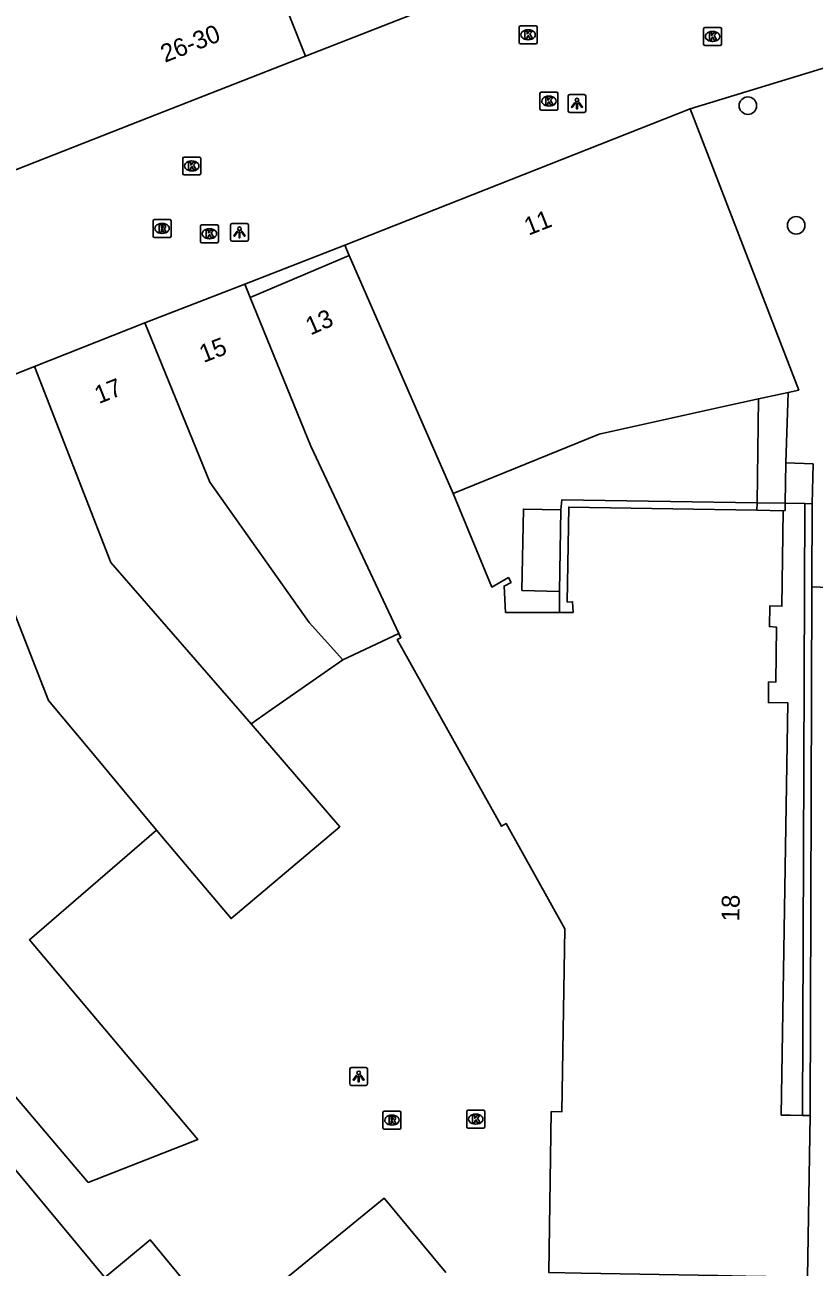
# Model space of a CAD drawing. Extents: x 161087 to 161922, y 382574 to 383873.
# Drawn here: x 161533.1 to 161577.2, y 383505 to 383574.3 of the extents above; entities that cross this region are included whole.
import ezdxf

# ---------------------------------------------------------------- set-up
doc = ezdxf.new("R2010")
doc.units = 0
for name, color, linetype in [('IMGEO_Boom', 7, 'Continuous'), ('IMGEO_Erf', 7, 'Continuous'), ('IMGEO_Hek', 7, 'Continuous'), ('IMGEO_Kolk', 7, 'Continuous'), ('IMGEO_Lichtpunt', 7, 'Continuous'), ('IMGEO_Pand', 7, 'Continuous'), ('IMGEO_Pand_nummerreeks', 7, 'Continuous'), ('IMGEO_Pand_overbouw', 7, 'Continuous'), ('IMGEO_Rioolput', 7, 'Continuous'), ('IMGEO_Voetgangersgebied_open', 7, 'Continuous'), ('IMGEO_Voetpad_open', 7, 'Continuous')]:
    doc.layers.add(name, color=color, linetype=linetype)

msp = doc.modelspace()

# ---------------------------------------------------------------- linework, layer by layer
at = {"layer": 'IMGEO_Boom'}
for centre in [(161573.484, 383569.813), (161576.18, 383563.133)]:
    msp.add_circle(centre, 0.489, dxfattribs=at)
at = {"layer": 'IMGEO_Erf'}
msp.add_lwpolyline([(161556.612, 383504.667), (161553.16, 383508.816), (161544.198, 383501.497)], dxfattribs=at)
at = {"layer": 'IMGEO_Hek'}
for points in [[(161574.084, 383553.442), (161573.993, 383547.638)], [(161573.993, 383547.638), (161573.986, 383547.221)]]:
    msp.add_lwpolyline(points, dxfattribs=at)
at = {"layer": 'IMGEO_Kolk'}
for p, q in [((161560.705, 383573.348), (161560.705, 383574.2)), ((161560.78, 383574.274), (161561.632, 383574.274)), ((161561.193, 383574.054), (161561.218, 383574.054)), ((161561.706, 383574.2), (161561.706, 383573.348)), ((161571.009, 383573.254), (161571.009, 383574.106)), ((161571.084, 383574.18), (161571.936, 383574.18)), ((161572.01, 383574.106), (161572.01, 383573.254)), ((161561.216, 383573.494), (161561.191, 383573.494)), ((161571.52, 383573.4), (161571.495, 383573.4)), ((161571.497, 383573.96), (161571.522, 383573.96)), ((161561.632, 383573.274), (161560.78, 383573.274)), ((161571.936, 383573.18), (161571.084, 383573.18)), ((161561.942, 383570.57), (161562.794, 383570.57)), ((161561.867, 383569.644), (161561.867, 383570.496)), ((161562.355, 383570.35), (161562.38, 383570.35)), ((161562.868, 383570.496), (161562.868, 383569.644)), ((161562.794, 383569.57), (161561.942, 383569.57)), ((161562.378, 383569.79), (161562.353, 383569.79)), ((161541.911, 383566.022), (161541.911, 383566.874)), ((161541.986, 383566.948), (161542.838, 383566.948)), ((161542.399, 383566.728), (161542.424, 383566.728)), ((161542.912, 383566.874), (161542.912, 383566.022)), ((161542.838, 383565.948), (161541.986, 383565.948)), ((161542.422, 383566.168), (161542.397, 383566.168)), ((161542.897, 383562.236), (161542.897, 383563.088)), ((161542.972, 383563.162), (161543.824, 383563.162)), ((161543.385, 383562.942), (161543.41, 383562.942)), ((161543.898, 383563.088), (161543.898, 383562.236)), ((161543.408, 383562.382), (161543.383, 383562.382)), ((161543.824, 383562.162), (161542.972, 383562.162)), ((161557.777, 383512.798), (161557.777, 383513.65)), ((161557.852, 383513.724), (161558.704, 383513.724)), ((161558.778, 383513.65), (161558.778, 383512.798)), ((161558.265, 383513.504), (161558.29, 383513.504)), ((161558.704, 383512.724), (161557.852, 383512.724)), ((161558.288, 383512.944), (161558.263, 383512.944))]:
    msp.add_line(p, q, dxfattribs=at)
for points in [[(161560.705, 383573.348), (161560.705, 383574.2)], [(161560.78, 383574.274), (161561.632, 383574.274)], [(161561.706, 383574.2), (161561.706, 383573.348)], [(161571.009, 383573.254), (161571.009, 383574.106)], [(161571.084, 383574.18), (161571.936, 383574.18)], [(161572.01, 383574.106), (161572.01, 383573.254)], [(161561.026, 383573.974), (161561.149, 383573.974), (161561.149, 383573.823), (161561.279, 383573.974), (161561.443, 383573.974), (161561.297, 383573.823), (161561.45, 383573.574), (161561.298, 383573.574), (161561.213, 383573.738), (161561.149, 383573.671), (161561.149, 383573.574), (161561.026, 383573.574), (161561.026, 383573.974)], [(161571.33, 383573.88), (161571.453, 383573.88), (161571.453, 383573.729), (161571.583, 383573.88), (161571.747, 383573.88), (161571.601, 383573.729), (161571.754, 383573.48), (161571.602, 383573.48), (161571.517, 383573.644), (161571.453, 383573.577), (161571.453, 383573.48), (161571.33, 383573.48), (161571.33, 383573.88)], [(161561.632, 383573.274), (161560.78, 383573.274)], [(161571.936, 383573.18), (161571.084, 383573.18)], [(161561.942, 383570.57), (161562.794, 383570.57)], [(161561.867, 383569.644), (161561.867, 383570.496)], [(161562.188, 383570.27), (161562.311, 383570.27), (161562.311, 383570.119), (161562.441, 383570.27), (161562.605, 383570.27), (161562.459, 383570.119), (161562.612, 383569.87), (161562.46, 383569.87), (161562.375, 383570.034), (161562.311, 383569.967), (161562.311, 383569.87), (161562.188, 383569.87), (161562.188, 383570.27)], [(161562.868, 383570.496), (161562.868, 383569.644)], [(161562.794, 383569.57), (161561.942, 383569.57)], [(161541.911, 383566.022), (161541.911, 383566.874)], [(161541.986, 383566.948), (161542.838, 383566.948)], [(161542.232, 383566.648), (161542.355, 383566.648), (161542.355, 383566.497), (161542.485, 383566.648), (161542.649, 383566.648), (161542.503, 383566.497), (161542.656, 383566.248), (161542.504, 383566.248), (161542.419, 383566.412), (161542.355, 383566.345), (161542.355, 383566.248), (161542.232, 383566.248), (161542.232, 383566.648)], [(161542.912, 383566.874), (161542.912, 383566.022)], [(161542.838, 383565.948), (161541.986, 383565.948)], [(161542.897, 383562.236), (161542.897, 383563.088)], [(161542.972, 383563.162), (161543.824, 383563.162)], [(161543.898, 383563.088), (161543.898, 383562.236)], [(161543.218, 383562.862), (161543.341, 383562.862), (161543.341, 383562.711), (161543.471, 383562.862), (161543.635, 383562.862), (161543.489, 383562.711), (161543.642, 383562.462), (161543.49, 383562.462), (161543.405, 383562.626), (161543.341, 383562.559), (161543.341, 383562.462), (161543.218, 383562.462), (161543.218, 383562.862)], [(161543.824, 383562.162), (161542.972, 383562.162)], [(161557.777, 383512.798), (161557.777, 383513.65)], [(161557.852, 383513.724), (161558.704, 383513.724)], [(161558.778, 383513.65), (161558.778, 383512.798)], [(161558.098, 383513.424), (161558.221, 383513.424), (161558.221, 383513.273), (161558.351, 383513.424), (161558.515, 383513.424), (161558.369, 383513.273), (161558.522, 383513.024), (161558.37, 383513.024), (161558.285, 383513.188), (161558.221, 383513.121), (161558.221, 383513.024), (161558.098, 383513.024), (161558.098, 383513.424)], [(161558.704, 383512.724), (161557.852, 383512.724)]]:
    msp.add_lwpolyline(points, dxfattribs=at)
for centre, start, end in [((161560.782, 383574.198), 91.55205, 178.44795), ((161560.782, 383574.198), 91.55205, 178.44795), ((161561.63, 383574.198), 1.55205, 88.44795), ((161561.63, 383574.198), 1.55205, 88.44795), ((161571.086, 383574.104), 91.55205, 178.44795), ((161571.086, 383574.104), 91.55205, 178.44795), ((161571.934, 383574.104), 1.55205, 88.44795), ((161571.934, 383574.104), 1.55205, 88.44795), ((161560.782, 383573.35), 181.55205, 268.44795), ((161560.782, 383573.35), 181.55205, 268.44795), ((161561.63, 383573.35), 271.55205, 358.44795), ((161561.63, 383573.35), 271.55205, 358.44795), ((161571.086, 383573.256), 181.55205, 268.44795), ((161571.086, 383573.256), 181.55205, 268.44795), ((161571.934, 383573.256), 271.55205, 358.44795), ((161571.934, 383573.256), 271.55205, 358.44795), ((161561.944, 383570.494), 91.55205, 178.44795), ((161561.944, 383570.494), 91.55205, 178.44795), ((161562.792, 383570.494), 1.55205, 88.44795), ((161562.792, 383570.494), 1.55205, 88.44795), ((161561.944, 383569.646), 181.55205, 268.44795), ((161561.944, 383569.646), 181.55205, 268.44795), ((161562.792, 383569.646), 271.55205, 358.44795), ((161562.792, 383569.646), 271.55205, 358.44795), ((161541.988, 383566.872), 91.55205, 178.44795), ((161541.988, 383566.872), 91.55205, 178.44795), ((161542.836, 383566.872), 1.55205, 88.44795), ((161542.836, 383566.872), 1.55205, 88.44795), ((161541.988, 383566.024), 181.55205, 268.44795), ((161541.988, 383566.024), 181.55205, 268.44795), ((161542.836, 383566.024), 271.55205, 358.44795), ((161542.836, 383566.024), 271.55205, 358.44795), ((161542.974, 383563.086), 91.55205, 178.44795), ((161542.974, 383563.086), 91.55205, 178.44795), ((161543.822, 383563.086), 1.55205, 88.44795), ((161543.822, 383563.086), 1.55205, 88.44795), ((161542.974, 383562.238), 181.55205, 268.44795), ((161542.974, 383562.238), 181.55205, 268.44795), ((161543.822, 383562.238), 271.55205, 358.44795), ((161543.822, 383562.238), 271.55205, 358.44795), ((161557.854, 383513.648), 91.55205, 178.44795), ((161557.854, 383513.648), 91.55205, 178.44795), ((161558.702, 383513.648), 1.55205, 88.44795), ((161558.702, 383513.648), 1.55205, 88.44795), ((161557.854, 383512.8), 181.55205, 268.44795), ((161557.854, 383512.8), 181.55205, 268.44795), ((161558.702, 383512.8), 271.55205, 358.44795), ((161558.702, 383512.8), 271.55205, 358.44795)]:
    msp.add_arc(centre, 0.0765, start, end, dxfattribs=at)
for centre, major_axis, ratio, start_param, end_param in [((161561.192, 383573.774), (-0.387, 0.002), 0.722429, 4.712389, 7.853982), ((161561.217, 383573.774), (-0.39, 0.002), 0.717154, 1.570796, 4.712389), ((161571.496, 383573.68), (-0.387, 0.002), 0.722429, 4.712389, 7.853982), ((161571.521, 383573.68), (-0.39, 0.002), 0.717154, 1.570796, 4.712389), ((161562.354, 383570.07), (-0.387, 0.002), 0.722429, 4.712389, 7.853982), ((161562.379, 383570.07), (-0.39, 0.002), 0.717154, 1.570796, 4.712389), ((161542.398, 383566.448), (-0.387, 0.002), 0.722429, 4.712389, 7.853982), ((161542.423, 383566.448), (-0.39, 0.002), 0.717154, 1.570796, 4.712389), ((161543.384, 383562.662), (-0.387, 0.002), 0.722429, 4.712389, 7.853982), ((161543.409, 383562.662), (-0.39, 0.002), 0.717154, 1.570796, 4.712389), ((161558.264, 383513.224), (-0.387, 0.002), 0.722429, 4.712389, 7.853982), ((161558.289, 383513.224), (-0.39, 0.002), 0.717154, 1.570796, 4.712389)]:
    msp.add_ellipse(centre, major_axis=major_axis, ratio=ratio, start_param=start_param, end_param=end_param, dxfattribs=at)
at = {"layer": 'IMGEO_Lichtpunt'}
for p, q in [((161563.435, 383570.338), (161563.435, 383569.531)), ((161563.435, 383570.338), (161563.435, 383569.531)), ((161564.337, 383570.433), (161563.529, 383570.433)), ((161564.337, 383570.433), (161563.529, 383570.433)), ((161564.431, 383569.531), (161564.431, 383570.338)), ((161564.431, 383569.531), (161564.431, 383570.338)), ((161563.529, 383569.437), (161564.337, 383569.437)), ((161563.529, 383569.437), (161564.337, 383569.437)), ((161544.577, 383563.148), (161544.577, 383562.341)), ((161544.577, 383563.148), (161544.577, 383562.341)), ((161545.479, 383563.243), (161544.671, 383563.243)), ((161545.479, 383563.243), (161544.671, 383563.243)), ((161545.573, 383562.341), (161545.573, 383563.148)), ((161545.573, 383562.341), (161545.573, 383563.148)), ((161544.671, 383562.247), (161545.479, 383562.247)), ((161544.671, 383562.247), (161545.479, 383562.247)), ((161551.239, 383516.013), (161551.239, 383515.206)), ((161551.239, 383516.013), (161551.239, 383515.206)), ((161552.141, 383516.108), (161551.333, 383516.108)), ((161552.141, 383516.108), (161551.333, 383516.108)), ((161552.235, 383515.206), (161552.235, 383516.013)), ((161552.235, 383515.206), (161552.235, 383516.013)), ((161551.333, 383515.112), (161552.141, 383515.112)), ((161551.333, 383515.112), (161552.141, 383515.112))]:
    msp.add_line(p, q, dxfattribs=at)
for points in [[(161563.809, 383570.002), (161563.848, 383569.974), (161563.66, 383569.712), (161563.622, 383569.739), (161563.809, 383570.002)], [(161563.911, 383569.954), (161563.958, 383569.954), (161563.958, 383569.632), (161563.911, 383569.632), (161563.911, 383569.954)], [(161564.021, 383569.974), (161564.059, 383570.001), (161564.246, 383569.739), (161564.207, 383569.711), (161564.021, 383569.974)], [(161544.951, 383562.812), (161544.99, 383562.784), (161544.802, 383562.522), (161544.764, 383562.549), (161544.951, 383562.812)], [(161545.053, 383562.764), (161545.1, 383562.764), (161545.1, 383562.442), (161545.053, 383562.442), (161545.053, 383562.764)], [(161545.163, 383562.784), (161545.201, 383562.811), (161545.388, 383562.549), (161545.349, 383562.521), (161545.163, 383562.784)], [(161551.613, 383515.677), (161551.652, 383515.649), (161551.464, 383515.387), (161551.426, 383515.414), (161551.613, 383515.677)], [(161551.715, 383515.629), (161551.762, 383515.629), (161551.762, 383515.307), (161551.715, 383515.307), (161551.715, 383515.629)], [(161551.825, 383515.649), (161551.863, 383515.676), (161552.05, 383515.414), (161552.011, 383515.386), (161551.825, 383515.649)]]:
    msp.add_lwpolyline(points, dxfattribs=at)
for centre in [(161563.934, 383570.136), (161545.076, 383562.946), (161551.738, 383515.811)]:
    msp.add_circle(centre, 0.0994, dxfattribs=at)
for centre, start, end in [((161563.529, 383570.338), 90, 180), ((161563.529, 383570.338), 90, 180), ((161564.337, 383570.338), 0, 90), ((161564.337, 383570.338), 0, 90), ((161563.529, 383569.531), 180, 270), ((161563.529, 383569.531), 180, 270), ((161564.337, 383569.531), 270, 0), ((161564.337, 383569.531), 270, 360), ((161544.671, 383563.148), 90, 180), ((161544.671, 383563.148), 90, 180), ((161545.479, 383563.148), 0, 90), ((161545.479, 383563.148), 0, 90), ((161544.671, 383562.341), 180, 270), ((161544.671, 383562.341), 180, 270), ((161545.479, 383562.341), 270, 0), ((161545.479, 383562.341), 270, 360), ((161551.333, 383516.013), 90, 180), ((161551.333, 383516.013), 90, 180), ((161552.141, 383516.013), 0, 90), ((161552.141, 383516.013), 0, 90), ((161551.333, 383515.206), 180, 270), ((161551.333, 383515.206), 180, 270), ((161552.141, 383515.206), 270, 0), ((161552.141, 383515.206), 270, 360)]:
    msp.add_arc(centre, 0.0946, start, end, dxfattribs=at)
at = {"layer": 'IMGEO_Pand'}
for points in [[(161539.661, 383593.804), (161540.233, 383594.028), (161543.917, 383584.76), (161548.762, 383572.573)], [(161556.257, 383575.507), (161548.762, 383572.573)], [(161548.762, 383572.573), (161540.006, 383569.147), (161532.095, 383566.052)], [(161550.957, 383562.03), (161570.252, 383569.63)], [(161570.252, 383569.63), (161576.329, 383553.937), (161575.725, 383553.804)], [(161550.957, 383562.03), (161551.212, 383561.444)], [(161551.212, 383561.444), (161545.675, 383559.108)], [(161557.009, 383548.168), (161551.212, 383561.444)], [(161539.783, 383557.69), (161540.038, 383557.791), (161545.373, 383559.848)], [(161545.373, 383559.848), (161545.675, 383559.108)], [(161545.675, 383559.108), (161549.065, 383550.795), (161553.974, 383540.342)], [(161533.62, 383555.254), (161539.783, 383557.69)], [(161539.783, 383557.69), (161543.413, 383548.792), (161548.962, 383540.961), (161550.852, 383538.876)], [(161527.977, 383553.024), (161533.62, 383555.254)], [(161533.62, 383555.254), (161537.887, 383544.312), (161545.729, 383535.304)], [(161557.009, 383548.168), (161565.182, 383551.48), (161571.446, 383552.86), (161574.084, 383553.442)], [(161574.084, 383553.442), (161575.725, 383553.804)], [(161540.446, 383529.356), (161536.875, 383533.644), (161534.412, 383536.601), (161527.977, 383553.024)], [(161573.986, 383547.221), (161570.449, 383547.28), (161563.47, 383547.398), (161563.389, 383542.097), (161563.684, 383542.114), (161563.719, 383541.515), (161562.964, 383541.516), (161559.948, 383541.521), (161559.862, 383542.987), (161560.249, 383543.196), (161560.106, 383543.461), (161559.186, 383542.937), (161557.009, 383548.168)], [(161562.96, 383542.693), (161563.031, 383547.255), (161560.937, 383547.29), (161560.861, 383542.745), (161562.96, 383542.693)], [(161575.448, 383547.196), (161573.986, 383547.221)], [(161576.537, 383513.435), (161575.859, 383513.444), (161575.351, 383513.447), (161575.723, 383536.462), (161574.634, 383536.483), (161574.641, 383537.638), (161575.043, 383537.618), (161575.076, 383540.705), (161574.687, 383540.731), (161574.708, 383541.879), (161575.386, 383541.86), (161575.448, 383547.196)], [(161553.974, 383540.342), (161550.852, 383538.876)], [(161553.974, 383540.342), (161554.084, 383540.107), (161553.894, 383540.001), (161559.723, 383529.58), (161559.976, 383529.735), (161563.263, 383523.858), (161563.096, 383513.64), (161562.499, 383513.644), (161562.357, 383504.669), (161564.174, 383504.618), (161571.808, 383504.489), (161573.371, 383504.463), (161575.637, 383504.425)], [(161550.852, 383538.876), (161546.673, 383535.962), (161545.729, 383535.304)], [(161540.446, 383529.356), (161533.342, 383523.235), (161542.75, 383512.085), (161536.628, 383509.687), (161522.831, 383525.934), (161518.953, 383530.694), (161517.053, 383536.437)], [(161545.729, 383535.304), (161550.678, 383529.55), (161544.609, 383524.427), (161541.448, 383528.171), (161540.446, 383529.356)], [(161544.198, 383501.497), (161540.08, 383506.491), (161537.548, 383504.386), (161520.876, 383524.441), (161516.055, 383520.433), (161509.739, 383528.031), (161512.603, 383529.263)], [(161576.958, 383513.429), (161576.807, 383504.405), (161575.637, 383504.425)], [(161576.958, 383513.429), (161576.537, 383513.435)]]:
    msp.add_lwpolyline(points, dxfattribs=at)
at = {"layer": 'IMGEO_Pand_overbouw'}
msp.add_lwpolyline([(161562.964, 383541.516), (161563.719, 383541.515), (161563.684, 383542.114), (161563.389, 383542.097), (161563.47, 383547.398), (161570.449, 383547.28), (161573.986, 383547.221), (161575.448, 383547.196), (161575.386, 383541.86), (161574.708, 383541.879), (161574.687, 383540.731), (161575.076, 383540.705), (161575.043, 383537.618), (161574.641, 383537.638), (161574.634, 383536.483), (161575.723, 383536.462), (161575.351, 383513.447), (161575.859, 383513.444), (161576.537, 383513.435), (161576.958, 383513.429), (161577.061, 383542.949), (161577.077, 383547.591), (161576.656, 383547.597), (161575.566, 383547.614), (161573.993, 383547.638), (161563.079, 383547.804), (161563.031, 383547.255), (161562.96, 383542.693)], close=True, dxfattribs=at)
at = {"layer": 'IMGEO_Rioolput'}
for p, q in [((161540.251, 383562.534), (161540.251, 383563.386)), ((161540.326, 383563.46), (161541.178, 383563.46)), ((161540.739, 383563.24), (161540.764, 383563.24)), ((161541.252, 383563.386), (161541.252, 383562.534)), ((161541.178, 383562.46), (161540.326, 383562.46)), ((161540.762, 383562.68), (161540.737, 383562.68)), ((161553.17, 383513.67), (161554.022, 383513.67)), ((161553.095, 383512.744), (161553.095, 383513.596)), ((161553.583, 383513.45), (161553.608, 383513.45)), ((161554.096, 383513.596), (161554.096, 383512.744)), ((161554.022, 383512.67), (161553.17, 383512.67)), ((161553.606, 383512.89), (161553.581, 383512.89))]:
    msp.add_line(p, q, dxfattribs=at)
for points in [[(161540.251, 383562.534), (161540.251, 383563.386)], [(161540.326, 383563.46), (161541.178, 383563.46)], [(161540.84, 383563.158), (161540.588, 383563.16), (161540.588, 383562.76)], [(161540.588, 383562.76), (161540.712, 383562.76), (161540.712, 383562.922), (161540.723, 383562.922)], [(161540.766, 383563.079), (161540.712, 383563.079), (161540.712, 383562.998)], [(161540.712, 383562.998), (161540.764, 383562.998)], [(161541.252, 383563.386), (161541.252, 383562.534)], [(161541.178, 383562.46), (161540.326, 383562.46)], [(161540.77, 383562.893), (161540.841, 383562.76), (161540.981, 383562.76), (161540.916, 383562.886)], [(161553.17, 383513.67), (161554.022, 383513.67)], [(161553.095, 383512.744), (161553.095, 383513.596)], [(161553.684, 383513.368), (161553.432, 383513.37), (161553.432, 383512.97)], [(161553.432, 383512.97), (161553.556, 383512.97), (161553.556, 383513.132), (161553.567, 383513.132)], [(161553.61, 383513.289), (161553.556, 383513.289), (161553.556, 383513.208)], [(161553.556, 383513.208), (161553.608, 383513.208)], [(161553.614, 383513.103), (161553.685, 383512.97), (161553.825, 383512.97), (161553.76, 383513.096)], [(161554.096, 383513.596), (161554.096, 383512.744)], [(161554.022, 383512.67), (161553.17, 383512.67)]]:
    msp.add_lwpolyline(points, dxfattribs=at)
for centre, radius, start, end in [((161540.328, 383563.384), 0.0765, 91.55205, 178.44795), ((161540.328, 383563.384), 0.0765, 91.55205, 178.44795), ((161540.722, 383562.869), 0.0533, 26.02933, 88.69889), ((161540.748, 383563.187), 0.19, 274.7715, 282.96867), ((161540.772, 383562.983), 0.0964, 77.00612, 93.18647), ((161540.786, 383563.04), 0.0378, 276.66336, 79.67722), ((161540.839, 383563.048), 0.109, 350.36119, 89.41601), ((161540.837, 383563.048), 0.112, 277.58423, 350.98172), ((161540.821, 383562.833), 0.108, 29.51342, 73.79051), ((161541.176, 383563.384), 0.0765, 1.55205, 88.44795), ((161541.176, 383563.384), 0.0765, 1.55205, 88.44795), ((161540.328, 383562.536), 0.0765, 181.55205, 268.44795), ((161540.328, 383562.536), 0.0765, 181.55205, 268.44795), ((161541.176, 383562.536), 0.0765, 271.55205, 358.44795), ((161541.176, 383562.536), 0.0765, 271.55205, 358.44795), ((161553.172, 383513.594), 0.0765, 91.55205, 178.44795), ((161553.172, 383513.594), 0.0765, 91.55205, 178.44795), ((161554.02, 383513.594), 0.0765, 1.55205, 88.44795), ((161554.02, 383513.594), 0.0765, 1.55205, 88.44795), ((161553.566, 383513.079), 0.0533, 26.02933, 88.69889), ((161553.592, 383513.397), 0.19, 274.7715, 282.96867), ((161553.616, 383513.193), 0.0964, 77.00612, 93.18647), ((161553.63, 383513.25), 0.0378, 276.66336, 79.67722), ((161553.683, 383513.258), 0.109, 350.36119, 89.41601), ((161553.681, 383513.258), 0.112, 277.58423, 350.98172), ((161553.665, 383513.043), 0.108, 29.51342, 73.79051), ((161553.172, 383512.746), 0.0765, 181.55205, 268.44795), ((161553.172, 383512.746), 0.0765, 181.55205, 268.44795), ((161554.02, 383512.746), 0.0765, 271.55205, 358.44795), ((161554.02, 383512.746), 0.0765, 271.55205, 358.44795)]:
    msp.add_arc(centre, radius, start, end, dxfattribs=at)
for centre, major_axis, ratio, start_param, end_param in [((161540.738, 383562.96), (-0.387, 0.002), 0.722429, 4.712389, 7.853982), ((161540.763, 383562.96), (-0.39, 0.002), 0.717154, 1.570796, 4.712389), ((161553.582, 383513.17), (-0.387, 0.002), 0.722429, 4.712389, 7.853982), ((161553.607, 383513.17), (-0.39, 0.002), 0.717154, 1.570796, 4.712389)]:
    msp.add_ellipse(centre, major_axis=major_axis, ratio=ratio, start_param=start_param, end_param=end_param, dxfattribs=at)
at = {"layer": 'IMGEO_Voetgangersgebied_open'}
for points in [[(161570.252, 383569.63), (161583.55, 383573.693)], [(161545.373, 383559.848), (161550.957, 383562.03)]]:
    msp.add_lwpolyline(points, dxfattribs=at)
at = {"layer": 'IMGEO_Voetpad_open'}
for points in [[(161574.084, 383553.442), (161573.993, 383547.638)], [(161575.725, 383553.804), (161575.602, 383549.869)], [(161575.566, 383547.614), (161575.602, 383549.869)], [(161575.602, 383549.869), (161577.123, 383549.811), (161577.077, 383547.591)], [(161573.993, 383547.638), (161573.986, 383547.221)], [(161573.993, 383547.638), (161575.566, 383547.614)], [(161575.566, 383547.614), (161575.559, 383547.208), (161575.448, 383547.196)], [(161576.656, 383547.597), (161575.566, 383547.614)], [(161576.537, 383513.435), (161576.656, 383547.597)], [(161576.656, 383547.597), (161577.077, 383547.591)], [(161577.077, 383547.591), (161577.061, 383542.949)], [(161577.061, 383542.949), (161576.958, 383513.429)], [(161579.868, 383542.84), (161577.061, 383542.949)]]:
    msp.add_lwpolyline(points, dxfattribs=at)

# ---------------------------------------------------------------- texts
at = {"layer": 'IMGEO_Pand_nummerreeks'}
for s, rotation, p in [('26-30', 21.36914, (161540.912, 383572.207)), ('11', 21.49871, (161561.228, 383562.551)), ('13', 23.497, (161549.047, 383556.981)), ('15', 21.10704, (161543.072, 383555.445)), ('17', 21.5664, (161537.223, 383553.151)), ('18', 89.07202, (161573.004, 383524.263))]:
    msp.add_text(s, height=1, rotation=rotation, dxfattribs=at).set_placement(p)

doc.saveas('drawing.dxf')
